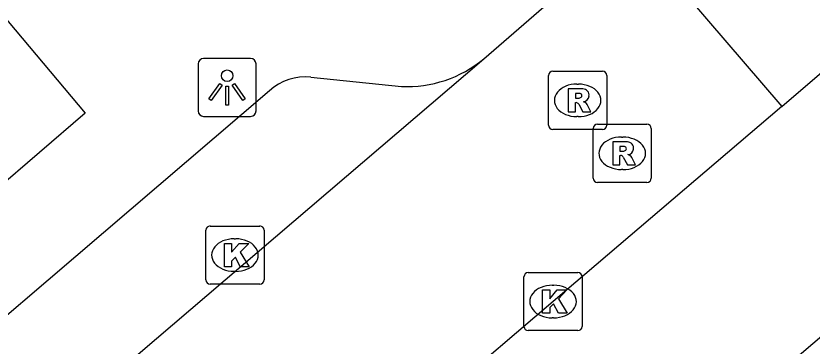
# Model space of a CAD drawing. Extents: x 160379 to 161131, y 383940 to 384849.
# Drawn here: x 160779.61 to 160793.3, y 384708.88 to 384714.56 of the extents above; entities that cross this region are included whole.
import ezdxf

# ---------------------------------------------------------------- set-up
doc = ezdxf.new("R2010")
doc.units = 0
for name, color, linetype in [('IMGEO_Kolk', 7, 'Continuous'), ('IMGEO_Lichtpunt', 7, 'Continuous'), ('IMGEO_Pand', 7, 'Continuous'), ('IMGEO_Rijbaan_lokaal_open', 7, 'Continuous'), ('IMGEO_Rioolput', 7, 'Continuous'), ('IMGEO_Voetpad_open', 7, 'Continuous')]:
    doc.layers.add(name, color=color, linetype=linetype)

msp = doc.modelspace()

# ---------------------------------------------------------------- linework, layer by layer
at = {"layer": 'IMGEO_Kolk'}
for p, q in [((160782.955, 384710.945), (160783.807, 384710.945)), ((160782.88, 384710.019), (160782.88, 384710.871)), ((160783.881, 384710.871), (160783.881, 384710.019)), ((160783.368, 384710.725), (160783.393, 384710.725)), ((160783.391, 384710.165), (160783.366, 384710.165)), ((160788.35, 384709.219), (160788.35, 384710.071)), ((160788.425, 384710.145), (160789.277, 384710.145)), ((160789.351, 384710.071), (160789.351, 384709.219)), ((160783.807, 384709.945), (160782.955, 384709.945)), ((160788.838, 384709.925), (160788.863, 384709.925)), ((160788.861, 384709.365), (160788.836, 384709.365)), ((160789.277, 384709.145), (160788.425, 384709.145))]:
    msp.add_line(p, q, dxfattribs=at)
for points in [[(160782.955, 384710.945), (160783.807, 384710.945)], [(160782.88, 384710.019), (160782.88, 384710.871)], [(160783.881, 384710.871), (160783.881, 384710.019)], [(160783.201, 384710.645), (160783.324, 384710.645), (160783.324, 384710.494), (160783.454, 384710.645), (160783.618, 384710.645), (160783.472, 384710.494), (160783.625, 384710.245), (160783.473, 384710.245), (160783.388, 384710.409), (160783.324, 384710.342), (160783.324, 384710.245), (160783.201, 384710.245), (160783.201, 384710.645)], [(160788.35, 384709.219), (160788.35, 384710.071)], [(160788.425, 384710.145), (160789.277, 384710.145)], [(160789.351, 384710.071), (160789.351, 384709.219)], [(160783.807, 384709.945), (160782.955, 384709.945)], [(160788.671, 384709.845), (160788.794, 384709.845), (160788.794, 384709.694), (160788.924, 384709.845), (160789.088, 384709.845), (160788.942, 384709.694), (160789.095, 384709.445), (160788.943, 384709.445), (160788.858, 384709.609), (160788.794, 384709.542), (160788.794, 384709.445), (160788.671, 384709.445), (160788.671, 384709.845)], [(160789.277, 384709.145), (160788.425, 384709.145)]]:
    msp.add_lwpolyline(points, dxfattribs=at)
for centre, start, end in [((160782.957, 384710.869), 91.552, 178.448), ((160782.957, 384710.869), 91.552, 178.448), ((160783.805, 384710.869), 1.552, 88.448), ((160783.805, 384710.869), 1.552, 88.448), ((160788.427, 384710.069), 91.552, 178.448), ((160788.427, 384710.069), 91.552, 178.448), ((160789.275, 384710.069), 1.552, 88.448), ((160789.275, 384710.069), 1.552, 88.448), ((160782.957, 384710.021), 181.552, 268.448), ((160782.957, 384710.021), 181.552, 268.448), ((160783.805, 384710.021), 271.552, 358.448), ((160783.805, 384710.021), 271.552, 358.448), ((160788.427, 384709.221), 181.552, 268.448), ((160788.427, 384709.221), 181.552, 268.448), ((160789.275, 384709.221), 271.552, 358.448), ((160789.275, 384709.221), 271.552, 358.448)]:
    msp.add_arc(centre, 0.0765, start, end, dxfattribs=at)
for centre, major_axis, ratio, start_param, end_param in [((160783.367, 384710.445), (-0.387, 0.002), 0.722429, 4.712389, 7.853982), ((160783.392, 384710.445), (-0.39, 0.002), 0.717154, 1.570796, 4.712389), ((160788.837, 384709.645), (-0.387, 0.002), 0.722429, 4.712389, 7.853982), ((160788.862, 384709.645), (-0.39, 0.002), 0.717154, 1.570796, 4.712389)]:
    msp.add_ellipse(centre, major_axis=major_axis, ratio=ratio, start_param=start_param, end_param=end_param, dxfattribs=at)
at = {"layer": 'IMGEO_Lichtpunt'}
for p, q in [((160783.649, 384713.828), (160782.841, 384713.828)), ((160783.649, 384713.828), (160782.841, 384713.828)), ((160782.747, 384713.733), (160782.747, 384712.926)), ((160782.747, 384713.733), (160782.747, 384712.926)), ((160783.743, 384712.926), (160783.743, 384713.733)), ((160783.743, 384712.926), (160783.743, 384713.733)), ((160782.841, 384712.832), (160783.649, 384712.832)), ((160782.841, 384712.832), (160783.649, 384712.832))]:
    msp.add_line(p, q, dxfattribs=at)
for points in [[(160783.121, 384713.397), (160783.16, 384713.369), (160782.972, 384713.107), (160782.934, 384713.134), (160783.121, 384713.397)], [(160783.223, 384713.349), (160783.27, 384713.349), (160783.27, 384713.027), (160783.223, 384713.027), (160783.223, 384713.349)], [(160783.333, 384713.369), (160783.371, 384713.396), (160783.558, 384713.134), (160783.519, 384713.106), (160783.333, 384713.369)]]:
    msp.add_lwpolyline(points, dxfattribs=at)
msp.add_circle((160783.246, 384713.531), 0.0994, dxfattribs=at)
for centre, start, end in [((160782.841, 384713.733), 90, 180), ((160782.841, 384713.733), 90, 180), ((160783.649, 384713.733), 0, 90), ((160783.649, 384713.733), 0, 90), ((160782.841, 384712.926), 180, 270), ((160782.841, 384712.926), 180, 270), ((160783.649, 384712.926), 270, 0), ((160783.649, 384712.926), 270, 360)]:
    msp.add_arc(centre, 0.0946, start, end, dxfattribs=at)
at = {"layer": 'IMGEO_Pand'}
msp.add_lwpolyline([(160785.646, 384702.376), (160795.822, 384711.063), (160797.289, 384712.315), (160800.15, 384714.757), (160800.924, 384714.098)], dxfattribs=at)
at = {"layer": 'IMGEO_Rijbaan_lokaal_open'}
for points in [[(160792.784, 384713.001), (160796.73, 384716.389)], [(160787.662, 384713.822), (160790.191, 384716.021)], [(160790.191, 384716.021), (160792.784, 384713.001)], [(160747.816, 384679.764), (160787.662, 384713.822)], [(160792.784, 384713.001), (160788.851, 384709.645), (160783.296, 384704.898)]]:
    msp.add_lwpolyline(points, dxfattribs=at)
at = {"layer": 'IMGEO_Rioolput'}
for p, q in [((160788.773, 384712.681), (160788.773, 384713.533)), ((160788.848, 384713.607), (160789.7, 384713.607)), ((160789.774, 384713.533), (160789.774, 384712.681)), ((160789.261, 384713.387), (160789.286, 384713.387)), ((160789.284, 384712.827), (160789.259, 384712.827)), ((160789.614, 384712.696), (160790.466, 384712.696)), ((160789.7, 384712.607), (160788.848, 384712.607)), ((160789.539, 384711.77), (160789.539, 384712.622)), ((160790.54, 384712.622), (160790.54, 384711.77)), ((160790.027, 384712.476), (160790.052, 384712.476)), ((160790.05, 384711.916), (160790.025, 384711.916)), ((160790.466, 384711.696), (160789.614, 384711.696))]:
    msp.add_line(p, q, dxfattribs=at)
for points in [[(160788.773, 384712.681), (160788.773, 384713.533)], [(160788.848, 384713.607), (160789.7, 384713.607)], [(160789.774, 384713.533), (160789.774, 384712.681)], [(160789.362, 384713.305), (160789.11, 384713.307), (160789.11, 384712.907)], [(160789.288, 384713.226), (160789.234, 384713.226), (160789.234, 384713.145)], [(160789.11, 384712.907), (160789.234, 384712.907), (160789.234, 384713.069), (160789.245, 384713.069)], [(160789.234, 384713.145), (160789.286, 384713.145)], [(160789.292, 384713.04), (160789.363, 384712.907), (160789.503, 384712.907), (160789.438, 384713.033)], [(160789.614, 384712.696), (160790.466, 384712.696)], [(160789.7, 384712.607), (160788.848, 384712.607)], [(160789.539, 384711.77), (160789.539, 384712.622)], [(160790.54, 384712.622), (160790.54, 384711.77)], [(160790.128, 384712.394), (160789.876, 384712.396), (160789.876, 384711.996)], [(160790.054, 384712.315), (160790, 384712.315), (160790, 384712.234)], [(160789.876, 384711.996), (160790, 384711.996), (160790, 384712.158), (160790.011, 384712.158)], [(160790, 384712.234), (160790.052, 384712.234)], [(160790.058, 384712.129), (160790.129, 384711.996), (160790.269, 384711.996), (160790.204, 384712.122)], [(160790.466, 384711.696), (160789.614, 384711.696)]]:
    msp.add_lwpolyline(points, dxfattribs=at)
for centre, radius, start, end in [((160788.85, 384713.531), 0.0765, 91.552, 178.448), ((160788.85, 384713.531), 0.0765, 91.552, 178.448), ((160789.698, 384713.531), 0.0765, 1.552, 88.448), ((160789.698, 384713.531), 0.0765, 1.552, 88.448), ((160789.294, 384713.13), 0.0964, 77.0061, 93.1865), ((160789.308, 384713.187), 0.0378, 276.6634, 79.6772), ((160789.361, 384713.195), 0.109, 350.3612, 89.416), ((160789.244, 384713.016), 0.0533, 26.0293, 88.6989), ((160789.27, 384713.334), 0.19, 274.7715, 282.9687), ((160789.359, 384713.195), 0.112, 277.5842, 350.9817), ((160789.343, 384712.98), 0.108, 29.5134, 73.7905), ((160788.85, 384712.683), 0.0765, 181.552, 268.448), ((160788.85, 384712.683), 0.0765, 181.552, 268.448), ((160789.616, 384712.62), 0.0765, 91.552, 178.448), ((160789.616, 384712.62), 0.0765, 91.552, 178.448), ((160789.698, 384712.683), 0.0765, 271.552, 358.448), ((160789.698, 384712.683), 0.0765, 271.552, 358.448), ((160790.464, 384712.62), 0.0765, 1.552, 88.448), ((160790.464, 384712.62), 0.0765, 1.552, 88.448), ((160790.127, 384712.284), 0.109, 350.3612, 89.416), ((160790.06, 384712.219), 0.0964, 77.0061, 93.1865), ((160790.074, 384712.276), 0.0378, 276.6634, 79.6772), ((160790.125, 384712.284), 0.112, 277.5842, 350.9817), ((160790.01, 384712.105), 0.0533, 26.0293, 88.6989), ((160790.036, 384712.423), 0.19, 274.7715, 282.9687), ((160790.109, 384712.069), 0.108, 29.5134, 73.7905), ((160789.616, 384711.772), 0.0765, 181.552, 268.448), ((160789.616, 384711.772), 0.0765, 181.552, 268.448), ((160790.464, 384711.772), 0.0765, 271.552, 358.448), ((160790.464, 384711.772), 0.0765, 271.552, 358.448)]:
    msp.add_arc(centre, radius, start, end, dxfattribs=at)
for centre, major_axis, ratio, start_param, end_param in [((160789.26, 384713.107), (-0.387, 0.002), 0.722429, 4.712389, 7.853982), ((160789.285, 384713.107), (-0.39, 0.002), 0.717154, 1.570796, 4.712389), ((160790.026, 384712.196), (-0.387, 0.002), 0.722429, 4.712389, 7.853982), ((160790.051, 384712.196), (-0.39, 0.002), 0.717154, 1.570796, 4.712389)]:
    msp.add_ellipse(centre, major_axis=major_axis, ratio=ratio, start_param=start_param, end_param=end_param, dxfattribs=at)
at = {"layer": 'IMGEO_Voetpad_open'}
for points in [[(160778.241, 384715.937), (160780.805, 384712.887), (160777.656, 384710.177), (160775.005, 384713.189)], [(160784.685, 384713.506), (160786.242, 384713.346)], [(160748.927, 384683.281), (160783.977, 384713.274)]]:
    msp.add_lwpolyline(points, dxfattribs=at)
for centre, radius, start, end in [((160786.338, 384715.415), 2.071, 267.3383, 309.7252), ((160784.587, 384712.608), 0.903, 83.7832, 132.503)]:
    msp.add_arc(centre, radius, start, end, dxfattribs=at)

doc.saveas('drawing.dxf')
